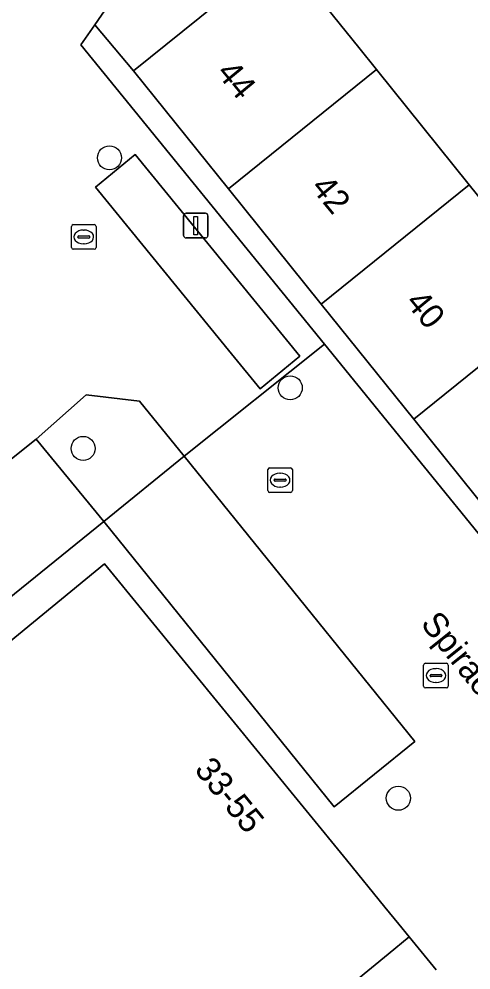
# Model space of a CAD drawing. Extents: x 161881 to 162523, y 381678 to 382381.
# Drawn here: x 162177.88 to 162196.23, y 382026.52 to 382065.1 of the extents above; entities that cross this region are included whole.
import ezdxf

# ---------------------------------------------------------------- set-up
doc = ezdxf.new("R2010")
doc.units = 0
for name, color, linetype in [('IMGEO_Boom', 7, 'Continuous'), ('IMGEO_Erf', 7, 'Continuous'), ('IMGEO_Groenvoorziening', 7, 'Continuous'), ('IMGEO_Haag', 7, 'Continuous'), ('IMGEO_Kolk', 7, 'Continuous'), ('IMGEO_Lichtmast', 7, 'Continuous'), ('IMGEO_Openbare_ruimte_label', 7, 'Continuous'), ('IMGEO_Pand', 7, 'Continuous'), ('IMGEO_Pand_nummerreeks', 7, 'Continuous'), ('IMGEO_Parkeervlak_open', 7, 'Continuous'), ('IMGEO_Rijbaan_lokaal_open', 7, 'Continuous'), ('IMGEO_Woonerf_open', 7, 'Continuous')]:
    doc.layers.add(name, color=color, linetype=linetype)

msp = doc.modelspace()

# ---------------------------------------------------------------- linework, layer by layer
at = {"layer": 'IMGEO_Boom'}
for centre in [(162181.549, 382059.465), (162188.889, 382050.134), (162180.48, 382047.676), (162193.28, 382033.486)]:
    msp.add_circle(centre, 0.489, dxfattribs=at)
at = {"layer": 'IMGEO_Erf'}
for points in [[(162197.391, 382078.223), (162195.564, 382075.502), (162193.646, 382072.647), (162192.04, 382073.726), (162188.366, 382068.285), (162188.533, 382067.832), (162191.67, 382063.938), (162192.392, 382063.042), (162196.155, 382058.372), (162199.919, 382053.701)], [(162194.817, 382026.518), (162193.718, 382027.859), (162192.868, 382027.162), (162178.511, 382015.397)]]:
    msp.add_lwpolyline(points, dxfattribs=at)
msp.add_lwpolyline([(162193.904, 382048.861), (162190.141, 382053.532), (162186.377, 382058.203), (162182.522, 382062.989), (162180.952, 382064.864), (162180.387, 382064.044), (162190.279, 382051.904), (162200.94, 382038.82), (162208.554, 382029.711), (162209.375, 382030.397), (162205.408, 382035.023), (162201.503, 382039.579), (162199.503, 382041.911), (162197.666, 382044.191)], close=True, dxfattribs=at)
at = {"layer": 'IMGEO_Groenvoorziening'}
for points in [[(162180.952, 382064.864), (162182.522, 382062.989), (162188.533, 382067.832), (162188.366, 382068.285), (162192.04, 382073.726), (162188.641, 382076.009)], [(162181.319, 382044.718), (162184.589, 382047.362), (162182.771, 382049.594), (162180.597, 382049.844), (162178.575, 382048.051)]]:
    msp.add_lwpolyline(points, close=True, dxfattribs=at)
at = {"layer": 'IMGEO_Haag'}
msp.add_lwpolyline([(162180.952, 382064.864), (162182.522, 382062.989), (162188.533, 382067.832), (162188.366, 382068.285), (162192.04, 382073.726), (162188.641, 382076.009)], close=True, dxfattribs=at)
at = {"layer": 'IMGEO_Kolk'}
for p, q in [((162180.005, 382055.829), (162180.005, 382056.681)), ((162180.08, 382056.755), (162180.932, 382056.755)), ((162180.493, 382056.535), (162180.518, 382056.535)), ((162181.006, 382056.681), (162181.006, 382055.829)), ((162180.264, 382056.249), (162180.264, 382056.261)), ((162180.702, 382056.212), (162180.304, 382056.212)), ((162180.307, 382056.298), (162180.705, 382056.298)), ((162180.748, 382056.261), (162180.748, 382056.249)), ((162180.932, 382055.755), (162180.08, 382055.755)), ((162180.516, 382055.975), (162180.491, 382055.975)), ((162187.978, 382045.964), (162187.978, 382046.816)), ((162188.053, 382046.89), (162188.905, 382046.89)), ((162188.979, 382046.816), (162188.979, 382045.964)), ((162188.237, 382046.384), (162188.237, 382046.396)), ((162188.28, 382046.433), (162188.678, 382046.433)), ((162188.466, 382046.67), (162188.491, 382046.67)), ((162188.721, 382046.396), (162188.721, 382046.384)), ((162188.675, 382046.347), (162188.277, 382046.347)), ((162188.489, 382046.11), (162188.464, 382046.11)), ((162188.905, 382045.89), (162188.053, 382045.89)), ((162194.307, 382038.036), (162194.307, 382038.888)), ((162194.382, 382038.962), (162195.234, 382038.962)), ((162194.795, 382038.742), (162194.82, 382038.742)), ((162195.308, 382038.888), (162195.308, 382038.036)), ((162194.566, 382038.456), (162194.566, 382038.468)), ((162195.004, 382038.419), (162194.606, 382038.419)), ((162194.609, 382038.505), (162195.007, 382038.505)), ((162195.05, 382038.468), (162195.05, 382038.456)), ((162195.234, 382037.962), (162194.382, 382037.962)), ((162194.818, 382038.182), (162194.793, 382038.182))]:
    msp.add_line(p, q, dxfattribs=at)
for points in [[(162180.005, 382055.829), (162180.005, 382056.681)], [(162180.08, 382056.755), (162180.932, 382056.755)], [(162181.006, 382056.681), (162181.006, 382055.829)], [(162180.932, 382055.755), (162180.08, 382055.755)], [(162187.978, 382045.964), (162187.978, 382046.816)], [(162188.053, 382046.89), (162188.905, 382046.89)], [(162188.979, 382046.816), (162188.979, 382045.964)], [(162188.905, 382045.89), (162188.053, 382045.89)], [(162194.307, 382038.036), (162194.307, 382038.888)], [(162194.382, 382038.962), (162195.234, 382038.962)], [(162195.308, 382038.888), (162195.308, 382038.036)], [(162195.234, 382037.962), (162194.382, 382037.962)]]:
    msp.add_lwpolyline(points, dxfattribs=at)
for centre, radius, start, end in [((162180.082, 382056.679), 0.0765, 91.552, 178.448), ((162180.082, 382056.679), 0.0765, 91.552, 178.448), ((162180.93, 382056.679), 0.0765, 1.552, 88.448), ((162180.93, 382056.679), 0.0765, 1.552, 88.448), ((162180.304, 382056.258), 0.0403, 85.8775, 175.7526), ((162180.301, 382056.248), 0.0366, 178.938, 274.7102), ((162180.705, 382056.255), 0.043, 264.8664, 352.4533), ((162180.709, 382056.26), 0.0386, 1.7309, 96.639), ((162180.082, 382055.831), 0.0765, 181.552, 268.448), ((162180.082, 382055.831), 0.0765, 181.552, 268.448), ((162180.93, 382055.831), 0.0765, 271.552, 358.448), ((162180.93, 382055.831), 0.0765, 271.552, 358.448), ((162188.055, 382046.814), 0.0765, 91.552, 178.448), ((162188.055, 382046.814), 0.0765, 91.552, 178.448), ((162188.903, 382046.814), 0.0765, 1.552, 88.448), ((162188.903, 382046.814), 0.0765, 1.552, 88.448), ((162188.277, 382046.393), 0.0403, 85.8775, 175.7526), ((162188.274, 382046.383), 0.0366, 178.938, 274.7102), ((162188.678, 382046.39), 0.043, 264.8664, 352.4533), ((162188.682, 382046.395), 0.0386, 1.7309, 96.639), ((162188.055, 382045.966), 0.0765, 181.552, 268.448), ((162188.055, 382045.966), 0.0765, 181.552, 268.448), ((162188.903, 382045.966), 0.0765, 271.552, 358.448), ((162188.903, 382045.966), 0.0765, 271.552, 358.448), ((162194.384, 382038.886), 0.0765, 91.552, 178.448), ((162194.384, 382038.886), 0.0765, 91.552, 178.448), ((162195.232, 382038.886), 0.0765, 1.552, 88.448), ((162195.232, 382038.886), 0.0765, 1.552, 88.448), ((162194.606, 382038.465), 0.0403, 85.8775, 175.7526), ((162194.603, 382038.455), 0.0366, 178.938, 274.7102), ((162195.007, 382038.462), 0.043, 264.8664, 352.4533), ((162195.011, 382038.467), 0.0386, 1.7309, 96.639), ((162194.384, 382038.038), 0.0765, 181.552, 268.448), ((162194.384, 382038.038), 0.0765, 181.552, 268.448), ((162195.232, 382038.038), 0.0765, 271.552, 358.448), ((162195.232, 382038.038), 0.0765, 271.552, 358.448)]:
    msp.add_arc(centre, radius, start, end, dxfattribs=at)
for centre, major_axis, ratio, start_param, end_param in [((162180.492, 382056.255), (-0.387, 0.002), 0.722429, 4.712389, 7.853982), ((162180.517, 382056.255), (-0.39, 0.002), 0.717154, 1.570796, 4.712389), ((162188.465, 382046.39), (-0.387, 0.002), 0.722429, 4.712389, 7.853982), ((162188.49, 382046.39), (-0.39, 0.002), 0.717154, 1.570796, 4.712389), ((162194.794, 382038.462), (-0.387, 0.002), 0.722429, 4.712389, 7.853982), ((162194.819, 382038.462), (-0.39, 0.002), 0.717154, 1.570796, 4.712389)]:
    msp.add_ellipse(centre, major_axis=major_axis, ratio=ratio, start_param=start_param, end_param=end_param, dxfattribs=at)
at = {"layer": 'IMGEO_Lichtmast'}
for p, q in [((162184.66, 382057.216), (162185.45, 382057.216)), ((162185.45, 382057.216), (162184.66, 382057.216)), ((162184.56, 382056.316), (162184.56, 382057.116)), ((162184.56, 382057.116), (162184.56, 382056.316)), ((162185.55, 382057.116), (162185.55, 382056.316)), ((162185.55, 382056.316), (162185.55, 382057.116)), ((162185.45, 382056.216), (162184.66, 382056.216)), ((162184.66, 382056.216), (162185.45, 382056.216))]:
    msp.add_line(p, q, dxfattribs=at)
msp.add_lwpolyline([(162184.98, 382057.091), (162185.13, 382057.091), (162185.13, 382056.341), (162184.98, 382056.341), (162184.98, 382057.091)], dxfattribs=at)
for centre, start, end in [((162184.66, 382057.116), 90, 180), ((162184.66, 382057.116), 90, 180), ((162185.45, 382057.116), 0, 90), ((162185.45, 382057.116), 360, 90), ((162184.66, 382056.316), 180, 270), ((162184.66, 382056.316), 180, 270), ((162185.45, 382056.316), 270, 0), ((162185.45, 382056.316), 270, 0)]:
    msp.add_arc(centre, 0.1, start, end, dxfattribs=at)
at = {"layer": 'IMGEO_Pand'}
for points in [[(162186.377, 382058.203), (162192.392, 382063.042), (162191.67, 382063.938), (162188.533, 382067.832), (162182.522, 382062.989)], [(162186.377, 382058.203), (162190.141, 382053.532), (162196.155, 382058.372), (162192.392, 382063.042)], [(162190.141, 382053.532), (162193.904, 382048.861), (162199.919, 382053.701), (162196.155, 382058.372)], [(162203.682, 382049.03), (162199.919, 382053.701), (162193.904, 382048.861), (162197.666, 382044.191)], [(162193.718, 382027.859), (162193.295, 382028.375), (162192.732, 382029.062), (162191.177, 382030.989), (162181.344, 382042.988), (162166.459, 382030.79), (162166.618, 382030.597), (162152.462, 382018.996), (162154.446, 382016.562), (162156.187, 382014.426), (162156.783, 382013.698), (162160.651, 382016.868), (162171.139, 382025.462), (162176.553, 382018.855), (162176.155, 382018.528), (162177.271, 382017.167), (162178.511, 382015.397), (162192.868, 382027.162)]]:
    msp.add_lwpolyline(points, close=True, dxfattribs=at)
at = {"layer": 'IMGEO_Parkeervlak_open'}
for points in [[(162182.598, 382059.604), (162180.979, 382058.281), (162186.507, 382051.513), (162187.664, 382050.096), (162189.283, 382051.419)], [(162181.319, 382044.718), (162178.575, 382048.051), (162146.162, 382022.187), (162149.021, 382018.603)], [(162184.589, 382047.362), (162181.319, 382044.718), (162190.679, 382033.142), (162193.949, 382035.786)]]:
    msp.add_lwpolyline(points, close=True, dxfattribs=at)
at = {"layer": 'IMGEO_Rijbaan_lokaal_open'}
for points in [[(162249.797, 381978.591), (162246.202, 381983.039), (162245.446, 381983.874), (162242.076, 381988.089), (162238.54, 381992.513), (162235.201, 381996.689), (162232.554, 382000), (162231.749, 382001.007), (162228.214, 382005.429), (162227.662, 382006.112), (162223.967, 382010.689), (162220.589, 382014.873), (162217.176, 382019.101), (162213.756, 382023.338), (162210.195, 382027.748), (162208.554, 382029.711), (162200.94, 382038.82), (162190.279, 382051.904), (162184.589, 382047.362), (162193.949, 382035.786), (162190.679, 382033.142), (162181.319, 382044.718), (162149.021, 382018.603)], [(162152.462, 382018.996), (162166.618, 382030.597), (162166.459, 382030.79), (162181.344, 382042.988), (162191.177, 382030.989), (162192.732, 382029.062), (162193.295, 382028.375), (162193.718, 382027.859), (162194.817, 382026.518)]]:
    msp.add_lwpolyline(points, dxfattribs=at)
at = {"layer": 'IMGEO_Woonerf_open'}
msp.add_lwpolyline([(162150.348, 382006.704), (162150.627, 382006.768), (162151.457, 382007.393), (162152.854, 382008.424), (162152.786, 382008.518), (162154.512, 382009.975), (162152.994, 382011.81), (162149.249, 382016.379), (162149.098, 382016.563), (162150.019, 382017.317), (162149.021, 382018.603), (162146.162, 382022.187), (162178.575, 382048.051), (162180.597, 382049.844), (162182.771, 382049.594), (162184.589, 382047.362), (162190.279, 382051.904), (162180.387, 382064.044), (162180.952, 382064.864), (162188.641, 382076.009)], dxfattribs=at)
msp.add_lwpolyline([(162182.598, 382059.604), (162189.283, 382051.419), (162187.664, 382050.096), (162186.507, 382051.513), (162180.979, 382058.281)], close=True, dxfattribs=at)

# ---------------------------------------------------------------- texts
at = {"layer": 'IMGEO_Openbare_ruimte_label'}
msp.add_text('Spiraeastraat', height=1, rotation=308.624, dxfattribs=at).set_placement((162194.15, 382040.555))
at = {"layer": 'IMGEO_Pand_nummerreeks'}
for s, rotation, p in [('44', 309.4856, (162185.859, 382062.902)), ('42', 309.4856, (162189.693, 382058.248)), ('40', 309.4856, (162193.534, 382053.587)), ('33-55', 309.3333, (162184.964, 382034.627))]:
    msp.add_text(s, height=1, rotation=rotation, dxfattribs=at).set_placement(p)

doc.saveas('drawing.dxf')
